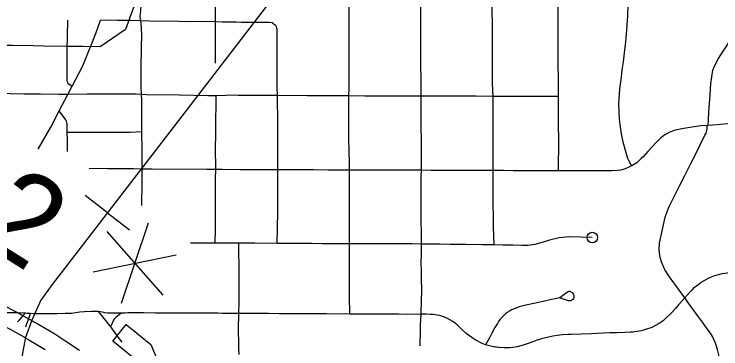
# Model space of a CAD drawing. Extents: x -19 to 366, y -4 to 359.
# Drawn here: x 154.808 to 155.44, y 194.052 to 194.351 of the extents above; entities that cross this region are included whole.
import ezdxf

# ---------------------------------------------------------------- set-up
doc = ezdxf.new("R2010")
doc.units = 0
for name, color, linetype in [('R_Contour Annot', 7, 'Continuous'), ('R_Exist Surface Annot', 7, 'Continuous'), ('R_Striping', 7, 'Continuous'), ('R_Water Annot', 7, 'Continuous'), ('R_Xsect Slope', 7, 'Continuous'), ('Sheet Fence', 7, 'Continuous'), ('T_Vehicle Path Lt Minor', 7, 'Continuous')]:
    doc.layers.add(name, color=color, linetype=linetype)

msp = doc.modelspace()

# ---------------------------------------------------------------- linework, layer by layer
at = {"layer": 'R_Contour Annot'}
msp.add_line((154.90722, 194.33734), (154.8847, 194.3218), dxfattribs=at)
for points in [[(154.92869, 194.39037), (154.92562, 194.38452), (154.91353, 194.35456), (154.90722, 194.33734)], [(154.85488, 194.322), (154.83388, 194.32239), (154.82484, 194.32265), (154.80611, 194.32286), (154.78908, 194.32288)], [(154.8847, 194.3218), (154.86886, 194.32199), (154.85848, 194.32193), (154.85488, 194.322)]]:
    msp.add_lwpolyline(points, dxfattribs=at)
at = {"layer": 'R_Exist Surface Annot'}
msp.add_line((154.82407, 194.0763), (154.82475, 194.07593), dxfattribs=at)
for points in [[(154.82475, 194.07593), (154.81387, 194.08217), (154.81102, 194.08371), (154.79674, 194.091), (154.78833, 194.09456)], [(154.78205, 194.07974), (154.78993, 194.0764), (154.80354, 194.06945), (154.80604, 194.06811), (154.81673, 194.06197)], [(154.86619, 194.05022), (154.85372, 194.05817), (154.84389, 194.06462), (154.82878, 194.07377), (154.82407, 194.0763)], [(154.81644, 194.06213), (154.82079, 194.05979), (154.83531, 194.051)]]:
    msp.add_lwpolyline(points, dxfattribs=at)
at = {"layer": 'R_Striping'}
for points in [[(154.92086, 194.34497), (154.92041, 194.349), (154.92082, 194.35364), (154.9218, 194.37212), (154.92191, 194.38505), (154.92185, 194.39119), (154.92128, 194.40078)], [(154.98782, 194.34396), (154.98784, 194.35053), (154.98786, 194.37031), (154.98781, 194.39913)], [(155.1072, 194.27783), (155.10724, 194.28457), (155.10742, 194.29259), (155.10741, 194.30901), (155.10737, 194.32299), (155.10738, 194.33996), (155.10734, 194.35245), (155.10728, 194.36388), (155.1074, 194.39781)], [(155.17175, 194.27761), (155.17166, 194.29012), (155.17154, 194.30766), (155.1715, 194.31454), (155.17152, 194.33101), (155.17154, 194.35023), (155.17155, 194.35405), (155.17153, 194.36811), (155.17154, 194.37886), (155.17159, 194.39761)], [(155.23608, 194.27743), (155.23571, 194.28884), (155.2357, 194.30436), (155.2357, 194.31861), (155.23564, 194.33072), (155.23555, 194.34024), (155.23544, 194.35584), (155.23541, 194.36553), (155.23537, 194.37472), (155.23529, 194.3972)], [(155.29463, 194.27729), (155.29458, 194.28694), (155.29444, 194.31289), (155.29439, 194.33029), (155.29438, 194.34749), (155.29436, 194.37011), (155.2943, 194.38093), (155.29441, 194.39707)], [(155.36024, 194.21525), (155.35827, 194.21875), (155.35683, 194.22178), (155.35518, 194.22684), (155.35246, 194.23647), (155.35095, 194.24396), (155.34971, 194.25228), (155.34914, 194.25706), (155.34868, 194.27077), (155.34963, 194.28418), (155.35088, 194.29468), (155.35173, 194.30114), (155.3527, 194.30833), (155.35406, 194.31911), (155.35456, 194.32349), (155.35517, 194.3294), (155.3562, 194.34089), (155.35672, 194.34944), (155.35701, 194.35968), (155.357, 194.38149), (155.357, 194.38769), (155.35696, 194.39691)], [(154.85531, 194.34567), (154.85509, 194.33096), (154.85473, 194.31988), (154.85479, 194.31312), (154.85483, 194.30783), (154.85464, 194.29988), (154.85471, 194.29429), (154.85467, 194.29168), (154.85497, 194.29048), (154.8553, 194.28973), (154.85576, 194.28931), (154.85943, 194.28643)], [(154.85943, 194.28643), (154.86903, 194.30488), (154.88063, 194.33358), (154.88499, 194.34547)], [(154.92086, 194.34497), (154.91167, 194.34514), (154.89994, 194.3453), (154.88499, 194.34547)], [(154.92153, 194.27909), (154.92127, 194.28636), (154.92133, 194.3009), (154.92163, 194.32248), (154.92184, 194.3312), (154.92148, 194.33926), (154.92086, 194.34497)], [(154.95489, 194.34439), (154.92909, 194.34482), (154.92086, 194.34497)], [(154.98782, 194.34396), (154.97912, 194.3443), (154.96416, 194.34424), (154.95489, 194.34439)], [(154.98784, 194.307), (154.98783, 194.33648), (154.98782, 194.34396)], [(155.04064, 194.34155), (155.03967, 194.3423), (155.03837, 194.34305), (155.03566, 194.34348), (155.02658, 194.34349), (155.02024, 194.34339), (155.01104, 194.3436), (155.00619, 194.34367), (155.00372, 194.34372), (154.99363, 194.34373), (154.98782, 194.34396)], [(155.04315, 194.2781), (155.04295, 194.28578), (155.04297, 194.29678), (155.04299, 194.30876), (155.04303, 194.32507), (155.04308, 194.33516), (155.04301, 194.3374), (155.04277, 194.33855), (155.04224, 194.33955), (155.04191, 194.34032), (155.0413, 194.34087), (155.04064, 194.34155)], [(155.4282, 194.25141), (155.42869, 194.25227), (155.42876, 194.25635), (155.42919, 194.26357), (155.43022, 194.27882), (155.43086, 194.28908), (155.43283, 194.30072), (155.43419, 194.30445), (155.43792, 194.31134), (155.44196, 194.31777), (155.44456, 194.32185), (155.45002, 194.33043), (155.45181, 194.33308)], [(154.85562, 194.27912), (154.85943, 194.28643)], [(154.85562, 194.27912), (154.8475, 194.27901), (154.83114, 194.27945), (154.81655, 194.27951), (154.80406, 194.27977), (154.79555, 194.27997), (154.78914, 194.27983)], [(154.84801, 194.26445), (154.85562, 194.27912)], [(154.92153, 194.27909), (154.91669, 194.27939), (154.90575, 194.27936), (154.87295, 194.27936), (154.85562, 194.27912)], [(154.92193, 194.24586), (154.9219, 194.25022), (154.92172, 194.27426), (154.92153, 194.27909)], [(154.98835, 194.27796), (154.98104, 194.27779), (154.95556, 194.27851), (154.92602, 194.2788), (154.92153, 194.27909)], [(154.98793, 194.24462), (154.98797, 194.24805), (154.98835, 194.27796)], [(155.04315, 194.2781), (155.03621, 194.27813), (155.02101, 194.27822), (155.01895, 194.27823), (155.00814, 194.27834), (155.0057, 194.27836), (154.98835, 194.27796)], [(155.04355, 194.24494), (155.04362, 194.25226), (155.04351, 194.26057), (155.04336, 194.27034), (155.04315, 194.2781)], [(155.1072, 194.27783), (155.0977, 194.2779), (155.09129, 194.27788), (155.08273, 194.27794), (155.06983, 194.278), (155.04315, 194.2781)], [(155.10758, 194.21151), (155.10754, 194.21754), (155.10736, 194.22824), (155.10712, 194.24012), (155.1071, 194.25202), (155.10712, 194.25993), (155.10716, 194.26831), (155.1072, 194.27783)], [(155.13963, 194.27767), (155.13409, 194.27769), (155.12149, 194.27772), (155.1072, 194.27783)], [(155.17175, 194.27761), (155.15948, 194.27761), (155.15155, 194.27763), (155.13963, 194.27767)], [(155.17198, 194.21132), (155.17207, 194.21689), (155.17206, 194.22668), (155.17202, 194.23831), (155.17189, 194.24997), (155.17183, 194.26763), (155.17175, 194.27761)], [(155.20384, 194.27753), (155.19993, 194.27754), (155.18103, 194.2776), (155.17175, 194.27761)], [(155.23608, 194.27743), (155.22101, 194.27749), (155.21339, 194.27751), (155.20384, 194.27753)], [(155.23617, 194.21107), (155.23626, 194.22248), (155.23624, 194.23873), (155.2363, 194.24852), (155.2363, 194.25966), (155.23634, 194.2694), (155.23608, 194.27743)], [(155.26564, 194.27732), (155.25789, 194.27734), (155.25012, 194.27738), (155.23608, 194.27743)], [(155.29463, 194.27729), (155.2767, 194.27729), (155.26564, 194.27732)], [(155.2948, 194.21074), (155.29483, 194.23824), (155.29474, 194.25236), (155.29468, 194.2684), (155.29463, 194.27729)], [(154.82929, 194.23024), (154.82952, 194.23068), (154.84046, 194.24994), (154.84801, 194.26445)], [(154.85511, 194.24531), (154.85496, 194.25279), (154.85483, 194.25391), (154.85439, 194.25529), (154.85371, 194.25651), (154.84801, 194.26445)], [(155.45573, 194.25407), (155.44811, 194.25323), (155.44582, 194.25297), (155.43654, 194.25191), (155.4282, 194.25141)], [(154.85511, 194.24531), (154.86845, 194.24543), (154.88145, 194.24534), (154.89853, 194.24529), (154.9115, 194.24555), (154.92193, 194.24586)], [(154.92201, 194.21239), (154.922, 194.21759), (154.92209, 194.22863), (154.92193, 194.24586)], [(155.4282, 194.25141), (155.42208, 194.25104), (155.41203, 194.2497), (155.40515, 194.24837), (155.39925, 194.24706), (155.39652, 194.24622), (155.39362, 194.24516), (155.39026, 194.24333), (155.3885, 194.2422), (155.38621, 194.2404), (155.38195, 194.2362), (155.37461, 194.22818), (155.37032, 194.2235), (155.36876, 194.22181), (155.36463, 194.21806), (155.36024, 194.21525)], [(155.40759, 194.09723), (155.39956, 194.10827), (155.39788, 194.11063), (155.3941, 194.11589), (155.39207, 194.11874), (155.39058, 194.12108), (155.38993, 194.12233), (155.38817, 194.12578), (155.38793, 194.12644), (155.3868, 194.12938), (155.38571, 194.13344), (155.38486, 194.13983), (155.38509, 194.14623), (155.38792, 194.16), (155.39022, 194.16939), (155.39154, 194.17367), (155.3937, 194.17907), (155.39786, 194.18742), (155.40325, 194.19797), (155.40727, 194.20592), (155.41273, 194.21669), (155.41658, 194.22425), (155.42149, 194.23418), (155.42564, 194.24275), (155.4267, 194.24461), (155.42748, 194.24688), (155.42773, 194.24799), (155.42774, 194.25076), (155.4282, 194.25141)], [(154.85524, 194.228), (154.85523, 194.23831), (154.85511, 194.24531)], [(154.98805, 194.21199), (154.9881, 194.21454), (154.98779, 194.22966), (154.98793, 194.24462)], [(155.04346, 194.21172), (155.04343, 194.21822), (155.04342, 194.2266), (155.04346, 194.23635), (155.04353, 194.24243), (155.04355, 194.24494)], [(155.36024, 194.21525), (155.35651, 194.21348), (155.35339, 194.21226), (155.3505, 194.21153), (155.34718, 194.211), (155.34261, 194.21076), (155.32883, 194.21069), (155.31855, 194.2107), (155.30501, 194.21069), (155.2948, 194.21074)], [(154.92201, 194.21239), (154.9145, 194.21247), (154.89105, 194.21275), (154.87469, 194.2129)], [(154.92171, 194.17976), (154.92173, 194.17998), (154.92201, 194.20051), (154.92201, 194.21239)], [(154.98805, 194.21199), (154.98012, 194.21207), (154.93104, 194.21231), (154.92201, 194.21239)], [(154.98766, 194.17929), (154.98773, 194.18798), (154.98787, 194.20403), (154.98805, 194.21199)], [(155.04346, 194.21172), (155.03882, 194.21173), (155.02856, 194.21176), (155.01648, 194.21184), (155.01013, 194.21186), (154.99367, 194.21193), (154.98805, 194.21199)], [(155.04348, 194.17951), (155.04349, 194.19026), (155.04349, 194.19865), (155.04346, 194.21172)], [(155.10758, 194.21151), (155.09699, 194.21156), (155.0886, 194.21157), (155.07555, 194.2116), (155.06627, 194.21163), (155.05416, 194.21169), (155.04346, 194.21172)], [(155.10759, 194.17877), (155.10759, 194.18807), (155.10762, 194.19592), (155.10763, 194.2043), (155.10758, 194.21151)], [(155.13955, 194.21144), (155.13837, 194.21144), (155.12764, 194.21146), (155.11883, 194.21146), (155.10758, 194.21151)], [(155.17198, 194.21132), (155.15933, 194.2114), (155.14813, 194.21142), (155.13955, 194.21144)], [(155.17189, 194.17871), (155.17189, 194.18333), (155.17188, 194.19499), (155.17189, 194.20571), (155.17198, 194.21132)], [(155.20403, 194.21118), (155.19093, 194.21121), (155.18072, 194.21127), (155.17198, 194.21132)], [(155.23617, 194.21107), (155.22812, 194.21108), (155.22068, 194.21111), (155.21184, 194.21116), (155.20403, 194.21118)], [(155.2361, 194.17944), (155.23635, 194.18748), (155.23609, 194.20188), (155.23617, 194.21107)], [(155.26569, 194.21086), (155.25417, 194.21096), (155.24538, 194.21107), (155.23617, 194.21107)], [(155.2948, 194.21074), (155.28096, 194.2108), (155.27542, 194.21078), (155.26569, 194.21086)], [(154.98738, 194.14605), (154.98762, 194.15936), (154.98763, 194.17458), (154.98766, 194.17929)], [(155.04287, 194.14586), (155.04348, 194.17399), (155.04348, 194.17951)], [(155.1077, 194.14564), (155.10774, 194.15078), (155.10771, 194.15633), (155.10764, 194.16422), (155.10759, 194.17877)], [(155.17197, 194.14526), (155.17195, 194.15306), (155.17189, 194.16842), (155.17189, 194.17871)], [(155.23705, 194.14455), (155.23664, 194.16061), (155.23642, 194.17176), (155.23611, 194.17916), (155.2361, 194.17944)], [(155.32493, 194.15116), (155.30466, 194.15176), (155.29528, 194.15092), (155.28672, 194.1489), (155.28088, 194.14707), (155.27337, 194.14498), (155.26761, 194.14414), (155.26197, 194.14413), (155.25368, 194.14427), (155.24484, 194.14438), (155.23705, 194.14455)], [(154.98738, 194.14605), (154.97709, 194.14609), (154.96532, 194.14616)], [(155.00874, 194.146), (154.99865, 194.14601), (154.98738, 194.14605)], [(155.00877, 194.08326), (155.00904, 194.0941), (155.00897, 194.1036), (155.00895, 194.1073), (155.00899, 194.11476), (155.00898, 194.11807), (155.00874, 194.146)], [(155.04287, 194.14586), (155.02307, 194.146), (155.01757, 194.14599), (155.0121, 194.146), (155.00874, 194.146)], [(155.1077, 194.14564), (155.09984, 194.14567), (155.09332, 194.14567), (155.08309, 194.14568), (155.07381, 194.1457), (155.06452, 194.14571), (155.04287, 194.14586)], [(155.10775, 194.11627), (155.1078, 194.12103), (155.10769, 194.1293), (155.10764, 194.13489), (155.1077, 194.14564)], [(155.17197, 194.14526), (155.16358, 194.1454), (155.15292, 194.14553), (155.14453, 194.14561), (155.1334, 194.14568), (155.1217, 194.14559), (155.1077, 194.14564)], [(155.17214, 194.11578), (155.17199, 194.12295), (155.1719, 194.12694), (155.17198, 194.13773), (155.17197, 194.14526)], [(155.23705, 194.14455), (155.22667, 194.14477), (155.21179, 194.14488), (155.20573, 194.14495), (155.19784, 194.14503), (155.18855, 194.1451), (155.17832, 194.14516), (155.17197, 194.14526)], [(155.4566, 194.1198), (155.45255, 194.11982), (155.44801, 194.11965), (155.44122, 194.11877), (155.43424, 194.11684), (155.4314, 194.11582), (155.42851, 194.11453), (155.42273, 194.11125), (155.42238, 194.11104), (155.41918, 194.10872), (155.4156, 194.10575), (155.41394, 194.10417), (155.41206, 194.1022), (155.40759, 194.09723)], [(155.10783, 194.08273), (155.10779, 194.09909), (155.10775, 194.10592), (155.10775, 194.11627)], [(155.17166, 194.08254), (155.17216, 194.09532), (155.17241, 194.10281), (155.17214, 194.11578)], [(155.29544, 194.09731), (155.29587, 194.09741), (155.30258, 194.10251), (155.30347, 194.10295), (155.30418, 194.10312), (155.30494, 194.10307), (155.30694, 194.10191), (155.30782, 194.10093), (155.3081, 194.10012), (155.30836, 194.09876), (155.30825, 194.09765), (155.30795, 194.09655), (155.30747, 194.09582), (155.30669, 194.09501), (155.30538, 194.09456), (155.30457, 194.09458), (155.30336, 194.09471), (155.30271, 194.09496), (155.29544, 194.09731)], [(155.29544, 194.09731), (155.29161, 194.09634), (155.28841, 194.09565), (155.28102, 194.09408), (155.27516, 194.09284), (155.27396, 194.09258), (155.26537, 194.09079), (155.25948, 194.08911), (155.25669, 194.08812), (155.25273, 194.08655), (155.25166, 194.08601), (155.25075, 194.08546), (155.24883, 194.08414), (155.24725, 194.0829), (155.24598, 194.08179), (155.24479, 194.08063), (155.24359, 194.07935), (155.24252, 194.07807), (155.24106, 194.0761), (155.24, 194.07436), (155.23784, 194.07069), (155.23469, 194.06506), (155.23278, 194.06159), (155.22949, 194.05522)], [(155.40759, 194.09723), (155.40207, 194.09107), (155.3992, 194.08784), (155.39515, 194.08319), (155.39052, 194.07863), (155.38863, 194.07705), (155.38747, 194.07616), (155.38462, 194.07421), (155.38091, 194.07214), (155.37811, 194.07081), (155.37265, 194.06883), (155.37059, 194.06819), (155.36864, 194.06773), (155.36503, 194.06712), (155.36111, 194.06667), (155.35901, 194.06655), (155.35411, 194.06632), (155.3469, 194.06608), (155.34243, 194.0659), (155.34048, 194.06583), (155.32918, 194.0654), (155.32404, 194.06519), (155.30564, 194.06456), (155.30299, 194.06442), (155.29814, 194.06408), (155.29333, 194.06347), (155.28949, 194.06283), (155.28711, 194.06239), (155.28313, 194.06149), (155.27916, 194.06044), (155.27714, 194.05983), (155.27531, 194.05928), (155.27398, 194.05885), (155.27245, 194.0583), (155.27161, 194.05798), (155.26742, 194.0564), (155.26317, 194.05498), (155.25779, 194.05352), (155.25365, 194.05285), (155.25114, 194.05261), (155.24909, 194.05249), (155.24795, 194.05244), (155.24608, 194.05245), (155.24166, 194.05277), (155.24086, 194.05283), (155.23922, 194.05306), (155.23819, 194.05318), (155.23722, 194.05335), (155.23646, 194.05349), (155.22949, 194.05522)], [(155.43743, 194.00628), (155.43819, 194.02131), (155.43854, 194.02835), (155.43891, 194.03668), (155.43847, 194.04335), (155.43803, 194.04631), (155.43699, 194.05094), (155.43578, 194.05503), (155.43509, 194.05683), (155.43369, 194.05995), (155.43241, 194.06255), (155.43056, 194.06568), (155.42781, 194.06962), (155.42352, 194.07544), (155.41989, 194.08038), (155.4151, 194.08691), (155.41248, 194.09048), (155.40759, 194.09723)], [(154.81709, 194.0835), (154.80933, 194.08395), (154.80822, 194.08395), (154.80583, 194.08394), (154.80298, 194.08393), (154.80024, 194.08392), (154.79822, 194.08391)], [(154.81709, 194.0835), (154.81131, 194.0765), (154.81069, 194.07569)], [(154.81934, 194.08337), (154.81761, 194.08347), (154.81709, 194.0835)], [(154.81802, 194.07124), (154.81879, 194.07333), (154.81965, 194.07563), (154.82221, 194.08318)], [(154.82221, 194.08318), (154.81934, 194.08337)], [(154.85336, 194.08319), (154.84609, 194.08299), (154.84235, 194.08297), (154.83887, 194.08296), (154.83513, 194.083), (154.83084, 194.08297), (154.82513, 194.083), (154.82221, 194.08318)], [(154.88269, 194.08515), (154.88134, 194.08516), (154.87968, 194.08516), (154.87649, 194.08497), (154.87067, 194.08469), (154.86623, 194.08449), (154.85894, 194.08334), (154.85336, 194.08319)], [(154.88269, 194.08515), (154.8894, 194.07694), (154.89149, 194.07432), (154.89374, 194.07123)], [(154.90349, 194.08354), (154.89416, 194.08347), (154.89119, 194.08353), (154.88887, 194.08375), (154.88786, 194.08401), (154.88476, 194.08478), (154.88269, 194.08515)], [(154.90349, 194.08354), (154.89853, 194.07968), (154.89711, 194.07807), (154.89652, 194.07719), (154.89374, 194.07123)], [(154.9428, 194.08367), (154.93396, 194.08368), (154.92321, 194.08375), (154.91726, 194.08381), (154.91309, 194.08382), (154.90938, 194.08375), (154.90661, 194.08356), (154.90349, 194.08354)], [(155.00877, 194.08326), (155.00086, 194.08333), (154.99406, 194.08337), (154.98996, 194.0834), (154.9811, 194.0835), (154.97435, 194.08352), (154.96549, 194.08357), (154.95405, 194.08366), (154.9428, 194.08367)], [(155.00885, 194.04655), (155.00873, 194.05227), (155.00861, 194.05622), (155.0085, 194.05977), (155.00843, 194.06548), (155.00841, 194.06852), (155.00877, 194.08326)], [(155.10783, 194.08273), (155.08684, 194.08287), (155.08042, 194.08291), (155.06496, 194.08299), (155.05574, 194.08305), (155.04468, 194.08308), (155.03525, 194.08309), (155.02763, 194.08311), (155.01825, 194.08317), (155.01398, 194.08322), (155.00877, 194.08326)], [(155.17166, 194.08254), (155.15949, 194.08247), (155.15177, 194.0825), (155.14618, 194.08255), (155.13936, 194.08259), (155.12981, 194.08264), (155.12368, 194.08265), (155.11565, 194.08268), (155.10783, 194.08273)], [(155.17092, 194.05426), (155.17113, 194.06778), (155.1713, 194.0727), (155.17166, 194.08254)], [(155.22949, 194.05522), (155.22628, 194.05652), (155.22055, 194.05941), (155.21925, 194.06017), (155.21206, 194.06528), (155.20785, 194.06919), (155.20497, 194.07212), (155.20399, 194.07305), (155.2011, 194.07537), (155.20009, 194.07614), (155.19544, 194.07875), (155.19402, 194.07944), (155.19169, 194.08037), (155.18837, 194.08133), (155.18573, 194.08186), (155.18269, 194.08223), (155.18003, 194.08229), (155.17645, 194.08257), (155.17166, 194.08254)], [(154.89374, 194.07123), (154.89908, 194.06391), (154.90162, 194.06048), (154.90387, 194.05745)]]:
    msp.add_lwpolyline(points, dxfattribs=at)
msp.add_circle((155.32493, 194.15116), 0.00473, dxfattribs=at)
at = {"layer": 'R_Water Annot'}
for q in [(154.87124, 194.18864), (154.91084, 194.1581)]:
    msp.add_line((154.89104, 194.17337), q, dxfattribs=at)
for points in [[(155.6498, 195.41952), (155.54391, 195.28993), (155.50352, 195.23396), (155.44399, 195.14417), (155.41797, 195.10167), (155.3734, 195.02295), (155.32075, 194.91969), (155.28904, 194.85504), (155.21456, 194.69731), (155.1329, 194.52401), (155.10567, 194.46715), (155.09161, 194.43841), (155.08264, 194.42375), (155.04615, 194.37496), (154.95072, 194.25075), (154.84154, 194.10918), (154.83137, 194.09512), (154.82329, 194.07716), (154.81761, 194.06189), (154.81522, 194.04962), (154.81282, 194.03232), (154.81192, 194.01466), (154.81192, 193.99461), (154.81304, 193.98555)], [(155.6498, 195.41952), (155.54391, 195.28993), (155.50352, 195.23396), (155.44399, 195.14417), (155.41797, 195.10167), (155.3734, 195.02295), (155.32075, 194.91969), (155.28904, 194.85504), (155.21456, 194.69731), (155.1329, 194.52401), (155.10567, 194.46715), (155.09161, 194.43841), (155.08264, 194.42375), (155.04615, 194.37496), (154.95072, 194.25075), (154.84154, 194.10918), (154.83137, 194.09512), (154.82894, 194.08972)]]:
    msp.add_lwpolyline(points, dxfattribs=at)
at = {"layer": 'R_Xsect Slope'}
for p, q in [((154.89578, 194.05854), (154.90769, 194.07327)), ((154.90769, 194.07327), (154.92978, 194.05541)), ((154.94572, 194.01818), (154.89578, 194.05854)), ((154.92978, 194.05541), (154.94572, 194.01818))]:
    msp.add_line(p, q, dxfattribs=at)
at = {"layer": 'Sheet Fence'}
for points in [[(156.50946, 189.3937), (156.44759, 191.65634), (156.2114, 200.27623), (155.97446, 208.89626), (155.73678, 217.51643), (155.49836, 226.13674), (155.2592, 234.75719), (155.01929, 243.37778), (154.77865, 251.9985), (154.53727, 260.61937), (154.29515, 269.24038), (154.0523, 277.86152), (153.80871, 286.48281), (153.56438, 295.10424), (153.31933, 303.72581), (153.07354, 312.34752), (152.82702, 320.96938), (152.57978, 329.59137), (152.3318, 338.21351), (152.0831, 346.83579)], [(0, 189.51617), (7.11214, 189.52059), (14.22427, 189.53386), (21.33637, 189.55597), (28.44845, 189.58693), (35.56048, 189.62672), (42.67245, 189.67537), (49.78436, 189.73285), (56.89619, 189.79918), (64.00793, 189.87436), (71.11958, 189.95838), (78.23111, 190.05124), (85.34253, 190.15294), (92.45381, 190.26349), (99.56495, 190.38288), (106.67593, 190.51112), (113.78675, 190.6482), (120.89739, 190.79412), (128.00785, 190.94888), (135.11811, 191.11248), (142.22816, 191.28493), (149.33799, 191.46621), (156.44759, 191.65634), (163.55694, 191.85531), (170.66605, 192.06312), (177.77489, 192.27977), (184.88345, 192.50526), (191.99173, 192.73959), (199.09971, 192.98276), (206.20739, 193.23477), (213.31474, 193.49561), (220.42177, 193.7653), (227.52845, 194.04382), (234.63479, 194.33118), (241.74076, 194.62738), (248.84635, 194.93241), (255.95157, 195.24628), (263.05638, 195.56898), (270.16079, 195.90052), (277.26478, 196.24089), (284.36834, 196.5901), (291.47147, 196.94814), (298.57414, 197.31501), (305.67635, 197.69072), (312.77809, 198.07525), (319.87934, 198.46862), (326.9801, 198.87082), (334.08035, 199.28185), (341.18009, 199.7017)]]:
    msp.add_spline(points, degree=3, dxfattribs=at)
at = {"layer": 'T_Vehicle Path Lt Minor'}
for p, q in [((154.92755, 194.16398), (154.90347, 194.09215)), ((154.89043, 194.15645), (154.94059, 194.09968)), ((154.87839, 194.12053), (154.95263, 194.13559))]:
    msp.add_line(p, q, dxfattribs=at)

# ---------------------------------------------------------------- texts
msp.add_text('0.2', height=0.08, rotation=327.82664, dxfattribs=at).set_placement((154.69465, 194.19867))

doc.saveas('drawing.dxf')
